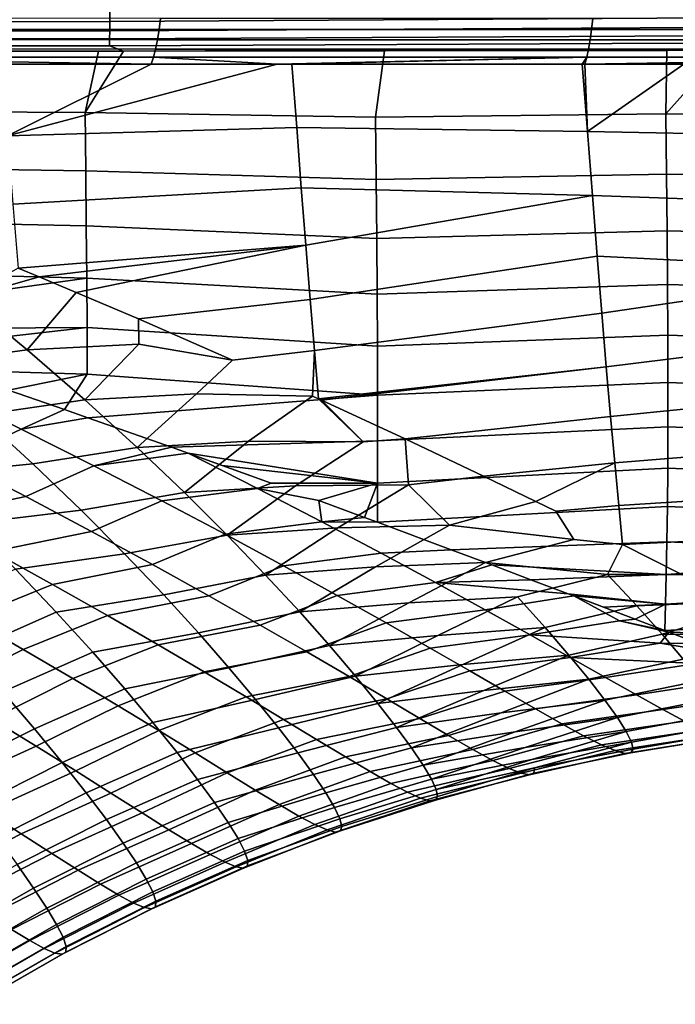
# Model space of a CAD drawing. Header units: metres. Extents: x -109 to 109, y -100 to 58.
# Tile 408 of 642: x 31.33 to 35.54, y -29.02 to -22.7. Entities that reach past the tile are written whole.
import ezdxf

# ---------------------------------------------------------------- set-up
doc = ezdxf.new("R2010")
doc.units = ezdxf.units.M
doc.layers.add('solid_21_062_100_XXX', color=7, linetype='CONTINUOUS')

msp = doc.modelspace()

# ---------------------------------------------------------------- linework, layer by layer
at = {"layer": 'solid_21_062_100_XXX'}
for points in [[(46.667198, -22.550625, -19.814924), (46.666828, -22.62368, -19.756153), (31.906309, -22.71401, -19.852133), (31.906801, -22.6479, -19.915154)], [(46.666828, -22.62368, -19.756153), (46.666367, -22.690224, -19.690102), (31.905739, -22.773394, -19.782738), (31.906309, -22.71401, -19.852133)], [(31.906801, -22.6479, -19.915154), (31.906309, -22.71401, -19.852133), (17.146297, -22.724058, -20.016348), (17.146591, -22.687355, -20.051138)], [(17.832073, -22.74579, -19.985825), (17.146297, -22.724058, -20.016348), (31.906309, -22.71401, -19.852133)], [(18.183519, -22.756718, -19.969715), (17.832073, -22.74579, -19.985825), (31.906309, -22.71401, -19.852133), (31.905739, -22.773394, -19.782738)], [(32.232513, -22.694437, 22.511803), (29.470251, -22.692514, 23.036827), (29.458963, -22.76457, 22.98229), (32.222866, -22.766403, 22.457218)], [(46.665813, -22.749535, -19.617487), (46.665184, -22.800968, -19.539095), (31.904387, -22.869608, -19.627739), (31.905096, -22.825439, -19.707684)], [(46.666367, -22.690224, -19.690102), (46.665813, -22.749535, -19.617487), (31.905096, -22.825439, -19.707684), (31.905739, -22.773394, -19.782738)], [(35.008289, -22.694563, 22.063335), (32.232513, -22.694437, 22.511803), (32.222866, -22.766403, 22.457218), (35.000244, -22.76652, 22.008514)], [(37.789127, -22.764782, 21.636478), (37.795586, -22.692745, 21.69174), (35.008289, -22.694563, 22.063335), (35.000244, -22.76652, 22.008514)], [(18.500269, -22.766436, -19.95492), (18.183519, -22.756718, -19.969715), (31.905739, -22.773394, -19.782738)], [(19.150888, -22.785994, -19.923687), (18.500269, -22.766436, -19.95492), (31.905739, -22.773394, -19.782738)], [(19.218939, -22.788006, -19.920353), (19.150888, -22.785994, -19.923687), (31.905739, -22.773394, -19.782738)], [(19.78393, -22.804464, -19.892181), (19.218939, -22.788006, -19.920353), (31.905739, -22.773394, -19.782738)], [(20.251099, -22.817717, -19.868204), (19.78393, -22.804464, -19.892181), (31.905739, -22.773394, -19.782738), (31.905096, -22.825439, -19.707684)], [(32.222866, -22.766403, 22.457218), (29.458963, -22.76457, 22.98229), (29.446281, -22.830629, 22.920897), (32.212017, -22.832415, 22.395765)], [(46.665184, -22.800968, -19.539095), (46.664478, -22.843967, -19.455778), (31.994329, -22.90509, -19.543228), (31.904387, -22.869608, -19.627739)], [(35.000244, -22.76652, 22.008514), (32.222866, -22.766403, 22.457218), (32.212017, -22.832415, 22.395765), (34.991184, -22.832527, 21.946798)], [(37.781834, -22.83083, 21.574274), (37.789127, -22.764782, 21.636478), (35.000244, -22.76652, 22.008514), (34.991184, -22.832527, 21.946798)], [(20.397457, -22.8218, -19.860561), (20.251099, -22.817717, -19.868204), (31.905096, -22.825439, -19.707684)], [(20.992117, -22.838032, -19.828852), (20.397457, -22.8218, -19.860561), (31.905096, -22.825439, -19.707684)], [(21.277016, -22.845598, -19.813272), (20.992117, -22.838032, -19.828852), (31.905096, -22.825439, -19.707684)], [(21.857203, -22.860561, -19.780745), (21.277016, -22.845598, -19.813272), (31.905096, -22.825439, -19.707684), (31.904387, -22.869608, -19.627739)], [(22.294361, -22.871412, -19.755508), (21.857203, -22.860561, -19.780745), (31.904387, -22.869608, -19.627739)], [(22.698406, -22.881094, -19.731613), (22.294361, -22.871412, -19.755508), (31.904387, -22.869608, -19.627739)], [(23.302431, -22.894894, -19.694843), (22.698406, -22.881094, -19.731613), (31.904387, -22.869608, -19.627739)], [(23.512255, -22.899487, -19.681768), (23.302431, -22.894894, -19.694843), (31.904387, -22.869608, -19.627739), (31.994329, -22.90509, -19.543228)], [(32.212017, -22.832415, 22.395765), (29.446281, -22.830629, 22.920897), (29.432335, -22.890013, 22.853277), (32.200069, -22.891798, 22.328072)], [(33.670349, -22.902489, -19.523769), (31.994329, -22.90509, -19.543228), (46.664478, -22.843967, -19.455778)], [(34.991184, -22.832527, 21.946798), (32.212017, -22.832415, 22.395765), (32.200069, -22.891798, 22.328072), (34.981197, -22.891911, 21.878817)], [(46.664478, -22.843967, -19.455778), (35.485447, -22.899555, -19.502539), (33.670349, -22.902489, -19.523769)], [(37.773777, -22.890215, 21.505766), (37.781834, -22.83083, 21.574274), (34.991184, -22.832527, 21.946798), (34.981197, -22.891911, 21.878817)], [(46.664478, -22.843967, -19.455778), (35.843426, -22.898962, -19.498333), (35.485447, -22.899555, -19.502539)], [(23.512255, -22.899487, -19.681768), (31.833559, -22.905334, -19.545088), (29.975281, -22.908089, -19.566509)], [(23.512255, -22.899487, -19.681768), (31.994329, -22.90509, -19.543228), (31.833559, -22.905334, -19.545088)], [(32.200069, -22.891798, 22.328072), (29.432335, -22.890013, 22.853277), (29.417265, -22.942116, 22.780121), (32.187153, -22.943951, 22.254827)], [(29.417265, -22.942116, 22.780121), (31.214167, -22.987614, 22.349827), (32.172504, -22.988085, 22.176996)], [(32.187153, -22.943951, 22.254827), (29.417265, -22.942116, 22.780121), (32.172504, -22.988085, 22.176996)], [(29.975281, -22.908089, -19.566509), (31.833559, -22.905334, -19.545088), (31.746922, -23.299206, -18.45619), (29.88072, -23.286615, -18.532055)], [(31.994329, -22.90509, -19.543228), (33.670349, -22.902489, -19.523769), (33.61314, -23.327654, -18.332485), (31.746922, -23.299206, -18.45619)], [(31.746922, -23.299206, -18.45619), (31.833559, -22.905334, -19.545088), (31.994329, -22.90509, -19.543228)], [(34.981197, -22.891911, 21.878817), (32.200069, -22.891798, 22.328072), (32.187153, -22.943951, 22.254827), (34.970387, -22.944069, 21.805262)], [(33.61314, -23.327654, -18.332485), (33.670349, -22.902489, -19.523769), (35.485447, -22.899555, -19.502539), (35.478565, -23.307247, -18.34693)], [(37.765045, -22.942327, 21.431652), (34.958275, -22.988186, 21.727055), (35.594711, -22.987949, 21.635109)], [(37.765045, -22.942327, 21.431652), (34.970387, -22.944069, 21.805262), (34.958275, -22.988186, 21.727055)], [(37.765045, -22.942327, 21.431652), (37.773777, -22.890215, 21.505766), (34.981197, -22.891911, 21.878817), (34.970387, -22.944069, 21.805262)], [(35.843426, -22.898962, -19.498333), (37.376694, -22.896358, -19.480253), (37.344276, -23.322203, -18.257086), (35.478565, -23.307247, -18.34693)], [(35.478565, -23.307247, -18.34693), (35.485447, -22.899555, -19.502539), (35.843426, -22.898962, -19.498333)], [(32.172504, -22.988085, 22.176996), (31.214167, -22.987614, 22.349827), (31.249765, -23.448931, 21.365574)], [(32.980724, -22.9883, 22.038465), (32.172504, -22.988085, 22.176996), (31.249765, -23.448931, 21.365574)], [(33.106506, -23.394213, 21.165054), (33.075603, -22.988316, 22.022635), (32.980724, -22.9883, 22.038465), (31.249765, -23.448931, 21.365574)], [(32.187153, -22.943951, 22.254827), (32.172504, -22.988085, 22.176996), (32.980724, -22.9883, 22.038465)], [(34.970387, -22.944069, 21.805262), (32.187153, -22.943951, 22.254827), (32.980724, -22.9883, 22.038465)], [(34.970387, -22.944069, 21.805262), (32.980724, -22.9883, 22.038465), (33.075603, -22.988316, 22.022635)], [(34.970387, -22.944069, 21.805262), (33.075603, -22.988316, 22.022635), (34.941277, -22.988192, 21.729567)], [(34.974796, -23.420847, 20.815954), (34.941277, -22.988192, 21.729567), (33.075603, -22.988316, 22.022635), (33.106506, -23.394213, 21.165054)], [(34.970387, -22.944069, 21.805262), (34.941277, -22.988192, 21.729567), (34.958275, -22.988186, 21.727055)], [(34.958275, -22.988186, 21.727055), (34.941277, -22.988192, 21.729567), (34.974796, -23.420847, 20.815954)], [(35.594711, -22.987949, 21.635109), (34.958275, -22.988186, 21.727055), (34.974796, -23.420847, 20.815954)], [(36.848434, -23.455791, 20.477461), (36.812466, -22.987221, 21.470345), (35.594711, -22.987949, 21.635109), (34.974796, -23.420847, 20.815954)], [(29.88072, -23.286615, -18.532055), (31.746922, -23.299206, -18.45619), (31.751322, -23.672276, -17.37792), (29.88485, -23.645903, -17.507565)], [(31.746922, -23.299206, -18.45619), (33.61314, -23.327654, -18.332485), (33.617851, -23.728912, -17.152699), (31.751322, -23.672276, -17.37792)], [(33.617851, -23.728912, -17.152699), (33.61314, -23.327654, -18.332485), (35.478565, -23.307247, -18.34693), (35.48312, -23.693375, -17.200888)], [(35.478565, -23.307247, -18.34693), (37.344276, -23.322203, -18.257086), (37.348862, -23.723774, -17.045368), (35.48312, -23.693375, -17.200888)], [(33.106506, -23.394213, 21.165054), (31.249765, -23.448931, 21.365574), (31.28319, -23.886042, 20.371269), (33.136368, -23.781229, 20.299374)], [(35.006618, -23.831631, 19.892981), (34.974796, -23.420847, 20.815954), (33.106506, -23.394213, 21.165054), (33.136368, -23.781229, 20.299374)], [(36.882561, -23.898138, 19.473349), (36.848434, -23.455791, 20.477461), (34.974796, -23.420847, 20.815954), (35.006618, -23.831631, 19.892981)], [(29.88485, -23.645903, -17.507565), (31.751322, -23.672276, -17.37792), (31.7549, -24.026264, -16.307476), (29.888268, -23.987743, -16.490078)], [(31.751322, -23.672276, -17.37792), (33.617851, -23.728912, -17.152699), (33.621555, -24.107626, -15.982264), (31.7549, -24.026264, -16.307476)], [(33.621555, -24.107626, -15.982264), (33.617851, -23.728912, -17.152699), (35.48312, -23.693375, -17.200888), (35.486713, -24.058487, -16.063683)], [(35.48312, -23.693375, -17.200888), (37.348862, -23.723774, -17.045368), (37.352367, -24.102156, -15.843403), (35.486713, -24.058487, -16.063683)], [(33.136368, -23.781229, 20.299374), (31.28319, -23.886042, 20.371269), (31.317938, -24.297644, 19.369366), (33.165295, -24.149143, 19.426001)], [(35.006618, -23.831631, 19.892981), (33.136368, -23.781229, 20.299374), (33.165295, -24.149143, 19.426001)], [(35.006618, -23.831631, 19.892981), (33.165295, -24.149143, 19.426001), (33.193298, -24.497725, 18.545374), (35.037388, -24.220268, 18.961063)], [(36.915459, -24.313904, 18.458555), (36.882561, -23.898138, 19.473349), (35.006618, -23.831631, 19.892981), (35.037388, -24.220268, 18.961063)], [(29.888268, -23.987743, -16.490078), (31.7549, -24.026264, -16.307476), (31.757658, -24.36149, -15.244411), (29.890976, -24.312422, -15.479167)], [(31.7549, -24.026264, -16.307476), (33.621555, -24.107626, -15.982264), (33.624249, -24.464195, -14.820666), (31.757658, -24.36149, -15.244411)], [(33.624249, -24.464195, -14.820666), (33.621555, -24.107626, -15.982264), (35.486713, -24.058487, -16.063683), (35.489346, -24.402931, -14.934907)], [(35.486713, -24.058487, -16.063683), (37.352367, -24.102156, -15.843403), (37.354797, -24.45775, -14.650788), (35.489346, -24.402931, -14.934907)], [(33.165295, -24.149143, 19.426001), (31.317938, -24.297644, 19.369366), (31.453299, -24.353758, 19.204605)], [(31.690081, -24.452892, 18.91083), (33.165295, -24.149143, 19.426001), (31.453299, -24.353758, 19.204605)], [(32.089951, -24.623119, 18.397459), (33.193298, -24.497725, 18.545374), (33.165295, -24.149143, 19.426001), (31.690081, -24.452892, 18.91083)], [(35.037388, -24.220268, 18.961063), (33.193298, -24.497725, 18.545374), (33.220375, -24.826754, 17.657927), (35.067104, -24.586483, 18.020708)], [(36.915459, -24.313904, 18.458555), (35.037388, -24.220268, 18.961063), (35.067104, -24.586483, 18.020708)], [(29.746965, -24.569614, -14.649511), (29.890976, -24.312422, -15.479167), (31.757658, -24.36149, -15.244411), (29.897766, -24.619604, -14.476249)], [(30.973055, -24.48967, 18.976639), (31.453299, -24.353758, 19.204605), (31.317938, -24.297644, 19.369366)], [(36.915459, -24.313904, 18.458555), (35.067104, -24.586483, 18.020708), (35.095764, -24.929998, 17.072424), (36.947128, -24.702734, 17.433704)], [(30.104263, -24.688423, -14.234894), (29.897766, -24.619604, -14.476249), (31.757658, -24.36149, -15.244411), (31.759594, -24.678268, -14.188276)], [(30.973055, -24.48967, 18.976639), (31.376169, -24.821997, 18.063103), (31.690081, -24.452892, 18.91083), (31.453299, -24.353758, 19.204605)], [(31.757658, -24.36149, -15.244411), (33.624249, -24.464195, -14.820666), (33.625931, -24.799023, -13.667394), (31.759594, -24.678268, -14.188276)], [(31.376169, -24.821997, 18.063103), (32.093575, -24.785803, 17.966175), (32.089951, -24.623119, 18.397459), (31.690081, -24.452892, 18.91083)], [(33.625931, -24.799023, -13.667394), (33.624249, -24.464195, -14.820666), (35.489346, -24.402931, -14.934907), (35.491016, -24.72706, -13.814157)], [(35.489346, -24.402931, -14.934907), (37.354797, -24.45775, -14.650788), (37.356155, -24.790955, -13.467119), (35.491016, -24.72706, -13.814157)], [(31.376169, -24.821997, 18.063103), (30.973055, -24.48967, 18.976639), (30.286108, -24.57515, 18.989971), (30.695339, -24.913712, 18.086065)], [(32.694889, -24.887417, 17.57411), (33.220375, -24.826754, 17.657927), (33.193298, -24.497725, 18.545374), (32.089951, -24.623119, 18.397459)], [(32.093575, -24.785803, 17.966175), (32.694889, -24.887417, 17.57411), (32.089951, -24.623119, 18.397459)], [(35.067104, -24.586483, 18.020708), (33.220375, -24.826754, 17.657927), (33.247097, -25.135847, 16.764456), (35.095764, -24.929998, 17.072424)], [(30.500269, -24.821543, -13.758309), (30.104263, -24.688423, -14.234894), (31.759594, -24.678268, -14.188276)], [(30.883938, -24.952042, -13.277864), (30.500269, -24.821543, -13.758309), (31.759594, -24.678268, -14.188276), (31.760708, -24.976921, -13.138626)], [(31.759594, -24.678268, -14.188276), (33.625931, -24.799023, -13.667394), (33.626606, -25.112507, -12.521931), (31.760708, -24.976921, -13.138626)], [(36.947128, -24.702734, 17.433704), (35.095764, -24.929998, 17.072424), (35.123375, -25.25054, 16.116718), (36.97757, -25.064274, 16.399418)], [(33.626606, -25.112507, -12.521931), (33.625931, -24.799023, -13.667394), (35.491016, -24.72706, -13.814157), (35.491726, -25.031229, -12.701024)], [(35.491016, -24.72706, -13.814157), (37.356155, -24.790955, -13.467119), (37.356445, -25.102171, -12.291993), (35.491726, -25.031229, -12.701024)], [(31.745068, -25.141867, 17.151011), (31.376169, -24.821997, 18.063103), (30.695339, -24.913712, 18.086065), (31.069994, -25.240261, 17.183542)], [(32.093575, -24.785803, 17.966175), (31.376169, -24.821997, 18.063103), (31.745068, -25.141867, 17.151011)], [(31.745068, -25.141867, 17.151011), (32.462109, -25.104713, 17.023645), (32.694889, -24.887417, 17.57411), (32.093575, -24.785803, 17.966175)], [(32.462109, -25.104713, 17.023645), (33.208603, -25.118305, 16.822937), (33.220375, -24.826754, 17.657927), (32.694889, -24.887417, 17.57411)], [(33.208603, -25.118305, 16.822937), (33.247097, -25.135847, 16.764456), (33.220375, -24.826754, 17.657927)], [(31.255802, -25.079916, -12.793337), (30.883938, -24.952042, -13.277864), (31.760708, -24.976921, -13.138626)], [(35.095764, -24.929998, 17.072424), (33.247097, -25.135847, 16.764456), (33.266636, -25.144764, 16.734644)], [(33.803989, -25.393419, 15.878933), (35.123375, -25.25054, 16.116718), (35.095764, -24.929998, 17.072424), (33.266636, -25.144764, 16.734644)], [(31.255802, -25.079916, -12.793337), (31.760708, -24.976921, -13.138626), (31.615841, -25.20508, -12.304805)], [(31.615841, -25.20508, -12.304805), (31.760708, -24.976921, -13.138626), (33.626606, -25.112507, -12.521931), (31.764673, -25.25721, -12.096887)], [(30.837202, -25.084967, -12.816317), (31.336222, -25.330164, -11.882973), (30.913809, -25.52906, -11.320438), (30.429661, -25.284563, -12.245613)], [(31.336222, -25.330164, -11.882973), (30.837202, -25.084967, -12.816317), (31.255802, -25.079916, -12.793337), (31.615841, -25.20508, -12.304805)], [(33.626278, -25.405052, -11.383762), (33.626606, -25.112507, -12.521931), (35.491726, -25.031229, -12.701024), (35.491482, -25.315788, -11.595105)], [(36.97757, -25.064274, 16.399418), (35.123375, -25.25054, 16.116718), (35.149937, -25.547832, 15.154101), (37.006786, -25.398167, 15.356321)], [(35.491726, -25.031229, -12.701024), (37.356445, -25.102171, -12.291993), (37.355663, -25.391798, -11.125004), (35.491482, -25.315788, -11.595105)], [(32.081249, -25.447699, 16.240625), (31.745068, -25.141867, 17.151011), (31.069994, -25.240261, 17.183542), (31.411612, -25.553123, 16.282686)], [(32.462109, -25.104713, 17.023645), (31.745068, -25.141867, 17.151011), (32.081249, -25.447699, 16.240625)], [(32.301891, -25.447277, -11.314677), (31.764673, -25.25721, -12.096887), (33.626606, -25.112507, -12.521931), (33.626278, -25.405052, -11.383762)], [(32.081249, -25.447699, 16.240625), (32.796928, -25.408472, 16.082893), (33.208603, -25.118305, 16.822937), (32.462109, -25.104713, 17.023645)], [(32.796928, -25.408472, 16.082893), (33.532631, -25.412367, 15.871437), (33.247097, -25.135847, 16.764456), (33.208603, -25.118305, 16.822937)], [(33.532631, -25.412367, 15.871437), (33.266636, -25.144764, 16.734644), (33.247097, -25.135847, 16.764456)], [(33.532631, -25.412367, 15.871437), (33.803989, -25.393419, 15.878933), (33.266636, -25.144764, 16.734644)], [(31.336222, -25.330164, -11.882973), (31.615841, -25.20508, -12.304805), (31.764673, -25.25721, -12.096887)], [(30.329926, -25.303097, 17.393644), (30.685333, -25.627182, 16.497576), (31.411612, -25.553123, 16.282686), (31.069994, -25.240261, 17.183542)], [(31.804195, -25.565901, -10.939982), (31.336222, -25.330164, -11.882973), (31.764673, -25.25721, -12.096887), (32.301891, -25.447277, -11.314677)], [(34.305786, -25.631693, 15.006929), (35.149937, -25.547832, 15.154101), (35.123375, -25.25054, 16.116718), (33.803989, -25.393419, 15.878933)], [(31.336222, -25.330164, -11.882973), (31.804195, -25.565901, -10.939982), (31.367075, -25.763771, -10.386035), (30.913809, -25.52906, -11.320438)], [(33.624939, -25.677055, -10.252376), (33.626278, -25.405052, -11.383762), (35.491482, -25.315788, -11.595105), (35.49028, -25.581089, -10.495994)], [(35.491482, -25.315788, -11.595105), (37.355663, -25.391798, -11.125004), (37.353821, -25.660234, -9.96575), (35.49028, -25.581089, -10.495994)], [(32.410164, -25.485956, -11.150532), (32.301891, -25.447277, -11.314677), (33.626278, -25.405052, -11.383762), (33.624939, -25.677055, -10.252376)], [(33.099487, -25.695658, 15.14415), (33.825233, -25.689203, 14.922093), (33.803989, -25.393419, 15.878933), (33.532631, -25.412367, 15.871437)], [(33.825233, -25.689203, 14.922093), (34.305786, -25.631693, 15.006929), (33.803989, -25.393419, 15.878933)], [(37.006786, -25.398167, 15.356321), (35.149937, -25.547832, 15.154101), (35.175449, -25.8216, 14.185079), (37.034779, -25.704062, 14.305036)], [(32.38612, -25.738062, 15.332174), (32.081249, -25.447699, 16.240625), (31.411612, -25.553123, 16.282686), (31.721636, -25.850773, 15.383731)], [(31.804195, -25.565901, -10.939982), (32.301891, -25.447277, -11.314677), (32.410164, -25.485956, -11.150532)], [(32.796928, -25.408472, 16.082893), (32.081249, -25.447699, 16.240625), (32.38612, -25.738062, 15.332174)], [(33.532631, -25.412367, 15.871437), (32.796928, -25.408472, 16.082893), (32.38612, -25.738062, 15.332174), (33.099487, -25.695658, 15.14415)], [(31.367075, -25.763771, -10.386035), (30.741232, -25.893265, -10.249801), (30.298973, -25.660378, -11.152186), (30.913809, -25.52906, -11.320438)], [(32.854839, -25.711258, -10.176376), (32.241131, -25.791389, -9.988538), (31.804195, -25.565901, -10.939982), (32.410164, -25.485956, -11.150532)], [(32.628223, -25.564236, -10.812779), (32.410164, -25.485956, -11.150532), (33.624939, -25.677055, -10.252376)], [(32.943554, -25.678385, -10.306103), (32.410164, -25.485956, -11.150532), (32.628223, -25.564236, -10.812779)], [(32.854839, -25.711258, -10.176376), (32.410164, -25.485956, -11.150532), (32.943554, -25.678385, -10.306103)], [(30.685333, -25.627182, 16.497576), (31.008293, -25.936518, 15.603276), (31.721636, -25.850773, 15.383731), (31.411612, -25.553123, 16.282686)], [(31.804195, -25.565901, -10.939982), (32.241131, -25.791389, -9.988538), (31.78944, -25.987879, -9.443693), (31.367075, -25.763771, -10.386035)], [(32.943554, -25.678385, -10.306103), (32.628223, -25.564236, -10.812779), (33.624939, -25.677055, -10.252376)], [(33.625191, -25.928534, -9.128634), (33.624939, -25.677055, -10.252376), (35.49028, -25.581089, -10.495994), (35.488129, -25.827475, -9.403289)], [(34.305786, -25.631693, 15.006929), (34.642056, -25.794735, 14.373672), (35.149937, -25.547832, 15.154101)], [(34.770615, -25.857803, 14.119281), (35.175449, -25.8216, 14.185079), (35.149937, -25.547832, 15.154101), (34.642056, -25.794735, 14.373672)], [(35.49028, -25.581089, -10.495994), (37.353821, -25.660234, -9.96575), (37.350918, -25.907803, -8.81386), (35.488129, -25.827475, -9.403289)], [(33.825233, -25.689203, 14.922093), (34.087379, -25.947845, 13.974872), (34.642056, -25.794735, 14.373672), (34.305786, -25.631693, 15.006929)], [(33.267906, -25.925308, -9.19488), (32.64703, -26.005817, -9.029978), (32.241131, -25.791389, -9.988538), (32.854839, -25.711258, -10.176376)], [(33.099487, -25.695658, 15.14415), (32.38612, -25.738062, 15.332174), (32.661011, -26.011658, 14.425854)], [(33.825233, -25.689203, 14.922093), (33.099487, -25.695658, 15.14415), (32.661011, -26.011658, 14.425854), (33.371151, -25.964981, 14.207612)], [(32.854839, -25.711258, -10.176376), (32.943554, -25.678385, -10.306103), (33.624939, -25.677055, -10.252376), (33.248154, -25.789619, -9.794727)], [(32.854839, -25.711258, -10.176376), (33.248154, -25.789619, -9.794727), (33.267906, -25.925308, -9.19488)], [(33.248154, -25.789619, -9.794727), (33.624939, -25.677055, -10.252376), (33.542236, -25.897858, -9.278557)], [(34.087379, -25.947845, 13.974872), (33.825233, -25.689203, 14.922093), (33.371151, -25.964981, 14.207612)], [(33.542236, -25.897858, -9.278557), (33.624939, -25.677055, -10.252376), (33.625191, -25.928534, -9.128634)], [(37.034779, -25.704062, 14.305036), (35.175449, -25.8216, 14.185079), (35.200089, -26.071562, 13.210145), (37.06155, -25.981602, 13.246183)], [(31.78944, -25.987879, -9.443693), (31.154055, -26.116005, -9.339711), (30.741232, -25.893265, -10.249801), (31.367075, -25.763771, -10.386035)], [(32.661011, -26.011658, 14.425854), (32.38612, -25.738062, 15.332174), (31.721636, -25.850773, 15.383731), (32.001423, -26.131834, 14.486885)], [(32.241131, -25.791389, -9.988538), (32.64703, -26.005817, -9.029978), (32.180943, -26.200554, -8.494751), (31.78944, -25.987879, -9.443693)], [(33.267906, -25.925308, -9.19488), (33.248154, -25.789619, -9.794727), (33.542236, -25.897858, -9.278557)], [(34.098267, -26.10454, -8.233346), (33.625191, -25.928534, -9.128634), (35.488129, -25.827475, -9.403289), (35.48502, -26.055059, -8.316684)], [(34.087379, -25.947845, 13.974872), (34.886543, -26.039179, 13.404804), (34.770615, -25.857803, 14.119281), (34.642056, -25.794735, 14.373672)], [(34.886543, -26.039179, 13.404804), (35.200089, -26.071562, 13.210145), (35.175449, -25.8216, 14.185079), (34.770615, -25.857803, 14.119281)], [(35.488129, -25.827475, -9.403289), (37.350918, -25.907803, -8.81386), (37.346954, -26.134462, -7.669127), (35.48502, -26.055059, -8.316684)], [(31.008293, -25.936518, 15.603276), (31.300226, -26.229589, 14.710968), (32.001423, -26.131834, 14.486885), (31.721636, -25.850773, 15.383731)], [(33.267906, -25.925308, -9.19488), (33.542236, -25.897858, -9.278557), (33.625191, -25.928534, -9.128634)], [(33.649254, -26.12726, -8.207328), (33.022026, -26.208349, -8.065552), (32.64703, -26.005817, -9.029978), (33.267906, -25.925308, -9.19488)], [(33.371151, -25.964981, 14.207612), (32.661011, -26.011658, 14.425854), (32.907166, -26.267315, 13.521832)], [(34.087379, -25.947845, 13.974872), (33.371151, -25.964981, 14.207612), (32.907166, -26.267315, 13.521832), (33.613205, -26.215282, 13.273449)], [(33.267906, -25.925308, -9.19488), (33.625191, -25.928534, -9.128634), (34.098267, -26.10454, -8.233346), (33.649254, -26.12726, -8.207328)], [(34.886543, -26.039179, 13.404804), (34.087379, -25.947845, 13.974872), (33.613205, -26.215282, 13.273449), (34.320297, -26.187225, 13.029935)], [(32.180943, -26.200554, -8.494751), (31.537458, -26.327803, -8.423182), (31.154055, -26.116005, -9.339711), (31.78944, -25.987879, -9.443693)], [(32.907166, -26.267315, 13.521832), (32.661011, -26.011658, 14.425854), (32.001423, -26.131834, 14.486885), (32.252251, -26.39505, 13.592322)], [(32.64703, -26.005817, -9.029978), (33.022026, -26.208349, -8.065552), (32.541775, -26.400925, -7.540399), (32.180943, -26.200554, -8.494751)], [(34.320297, -26.187225, 13.029935), (35.103138, -26.263092, 12.438771), (35.200089, -26.071562, 13.210145), (34.886543, -26.039179, 13.404804)], [(37.087097, -26.230433, 12.180389), (37.06155, -25.981602, 13.246183), (35.200089, -26.071562, 13.210145), (35.580414, -26.264877, 12.310275)], [(34.360008, -26.20265, -7.704805), (34.098267, -26.10454, -8.233346), (35.48502, -26.055059, -8.316684), (35.480953, -26.263729, -7.235968)], [(35.103138, -26.263092, 12.438771), (35.580414, -26.264877, 12.310275), (35.200089, -26.071562, 13.210145)], [(35.480953, -26.263729, -7.235968), (35.48502, -26.055059, -8.316684), (37.346954, -26.134462, -7.669127)], [(31.154055, -26.116005, -9.339711), (31.537458, -26.327803, -8.423182), (31.003208, -26.543676, -8.101849), (30.626804, -26.331039, -9.008754)], [(31.300226, -26.229589, 14.710968), (31.562462, -26.505016, 13.820845), (32.252251, -26.39505, 13.592322), (32.001423, -26.131834, 14.486885)], [(33.999172, -26.316244, -7.21477), (33.366409, -26.398123, -7.096296), (33.022026, -26.208349, -8.065552), (33.649254, -26.12726, -8.207328)], [(33.999172, -26.316244, -7.21477), (33.649254, -26.12726, -8.207328), (34.098267, -26.10454, -8.233346), (34.360008, -26.20265, -7.704805)], [(35.475929, -26.453362, -6.160934), (35.480953, -26.263729, -7.235968), (37.346954, -26.134462, -7.669127), (37.34193, -26.340071, -6.531385)], [(32.541775, -26.400925, -7.540399), (31.891602, -26.527836, -7.501375), (31.537458, -26.327803, -8.423182), (32.180943, -26.200554, -8.494751)], [(33.022026, -26.208349, -8.065552), (33.366409, -26.398123, -7.096296), (32.872257, -26.588112, -6.581637), (32.541775, -26.400925, -7.540399)], [(33.613205, -26.215282, 13.273449), (32.907166, -26.267315, 13.521832), (33.125759, -26.503971, 12.620255)], [(34.320297, -26.187225, 13.029935), (33.613205, -26.215282, 13.273449), (33.125759, -26.503971, 12.620255), (33.826847, -26.445524, 12.341803)], [(35.103138, -26.263092, 12.438771), (34.320297, -26.187225, 13.029935), (33.826847, -26.445524, 12.341803), (34.525139, -26.406385, 12.087405)], [(33.999172, -26.316244, -7.21477), (34.360008, -26.20265, -7.704805), (34.610695, -26.297077, -7.172554)], [(34.610695, -26.297077, -7.172554), (34.360008, -26.20265, -7.704805), (35.480953, -26.263729, -7.235968)], [(30.7313, -26.48278, 14.539119), (30.989471, -26.759109, 13.664536), (31.562462, -26.505016, 13.820845), (31.300226, -26.229589, 14.710968)], [(33.125759, -26.503971, 12.620255), (32.907166, -26.267315, 13.521832), (32.252251, -26.39505, 13.592322), (32.475319, -26.639294, 12.700193)], [(35.103138, -26.263092, 12.438771), (34.525139, -26.406385, 12.087405), (34.702999, -26.604481, 11.147328), (35.291702, -26.465912, 11.475085)], [(34.850117, -26.387613, -6.637182), (34.610695, -26.297077, -7.172554), (35.480953, -26.263729, -7.235968), (35.475929, -26.453362, -6.160934)], [(35.103138, -26.263092, 12.438771), (35.291702, -26.465912, 11.475085), (35.916237, -26.439121, 11.413356), (35.580414, -26.264877, 12.310275)], [(31.537458, -26.327803, -8.423182), (31.891602, -26.527836, -7.501375), (31.350487, -26.744308, -7.189802), (31.003208, -26.543676, -8.101849)], [(34.317986, -26.491396, -6.218214), (33.680504, -26.57428, -6.12318), (33.366409, -26.398123, -7.096296), (33.999172, -26.316244, -7.21477)], [(33.999172, -26.316244, -7.21477), (34.610695, -26.297077, -7.172554), (34.850117, -26.387613, -6.637182)], [(34.317986, -26.491396, -6.218214), (33.999172, -26.316244, -7.21477), (34.850117, -26.387613, -6.637182), (34.886742, -26.401489, -6.552707)], [(35.47142, -26.623756, -5.091632), (35.475929, -26.453362, -6.160934), (37.34193, -26.340071, -6.531385), (37.335838, -26.524492, -5.40047)], [(31.562462, -26.505016, 13.820845), (31.796253, -26.761551, 12.93307), (32.475319, -26.639294, 12.700193), (32.252251, -26.39505, 13.592322)], [(32.872257, -26.588112, -6.581637), (32.216774, -26.715252, -6.575248), (31.891602, -26.527836, -7.501375), (32.541775, -26.400925, -7.540399)], [(33.366409, -26.398123, -7.096296), (33.680504, -26.57428, -6.12318), (33.172722, -26.761242, -5.619472), (32.872257, -26.588112, -6.581637)], [(34.525139, -26.406385, 12.087405), (33.826847, -26.445524, 12.341803), (33.317894, -26.720678, 11.721219), (34.013206, -26.654774, 11.412786)], [(34.702999, -26.604481, 11.147328), (34.525139, -26.406385, 12.087405), (34.013206, -26.654774, 11.412786)], [(34.605988, -26.65189, -5.218894), (34.317986, -26.491396, -6.218214), (34.886742, -26.401489, -6.552707), (35.179508, -26.560781, -5.553256)], [(34.886742, -26.401489, -6.552707), (34.850117, -26.387613, -6.637182), (35.475929, -26.453362, -6.160934)], [(35.077862, -26.474026, -6.099527), (34.886742, -26.401489, -6.552707), (35.475929, -26.453362, -6.160934)], [(35.077862, -26.474026, -6.099527), (35.28001, -26.550894, -5.595593), (34.886742, -26.401489, -6.552707)], [(35.179508, -26.560781, -5.553256), (34.886742, -26.401489, -6.552707), (35.28001, -26.550894, -5.595593)], [(33.826847, -26.445524, 12.341803), (33.125759, -26.503971, 12.620255), (33.317894, -26.720678, 11.721219)], [(35.291702, -26.465912, 11.475085), (34.702999, -26.604481, 11.147328), (34.855385, -26.781221, 10.207727), (35.453671, -26.647205, 10.512288)], [(35.077862, -26.474026, -6.099527), (35.475929, -26.453362, -6.160934), (35.28001, -26.550894, -5.595593)], [(35.28001, -26.550894, -5.595593), (35.475929, -26.453362, -6.160934), (35.47142, -26.623756, -5.091632)], [(35.291702, -26.465912, 11.475085), (35.453671, -26.647205, 10.512288), (35.996841, -26.481567, 11.179123), (35.916237, -26.439121, 11.413356)], [(35.453671, -26.647205, 10.512288), (36.146587, -26.649727, 10.215527), (36.205807, -26.592941, 10.527935), (35.996841, -26.481567, 11.179123)], [(30.837465, -27.004442, -6.830636), (30.49687, -26.803034, -7.737785), (31.003208, -26.543676, -8.101849), (31.350487, -26.744308, -7.189802)], [(30.989471, -26.759109, 13.664536), (31.219702, -27.01659, 12.792154), (31.796253, -26.761551, 12.93307), (31.562462, -26.505016, 13.820845)], [(31.891602, -26.527836, -7.501375), (32.216774, -26.715252, -6.575248), (31.668941, -26.932064, -6.273567), (31.350487, -26.744308, -7.189802)], [(33.317894, -26.720678, 11.721219), (33.125759, -26.503971, 12.620255), (32.475319, -26.639294, 12.700193), (32.671757, -26.863546, 11.810611)], [(34.605988, -26.65189, -5.218894), (33.964607, -26.736, -5.147377), (33.680504, -26.57428, -6.12318), (34.317986, -26.491396, -6.218214)], [(35.497547, -26.633713, -5.020528), (35.47142, -26.623756, -5.091632), (37.335838, -26.524492, -5.40047), (37.328682, -26.687576, -4.276192)], [(33.172722, -26.761242, -5.619472), (32.513298, -26.889214, -5.64572), (32.216774, -26.715252, -6.575248), (32.872257, -26.588112, -6.581637)], [(33.680504, -26.57428, -6.12318), (33.964607, -26.736, -5.147377), (33.44347, -26.919487, -4.655146), (33.172722, -26.761242, -5.619472)], [(34.702999, -26.604481, 11.147328), (34.013206, -26.654774, 11.412786), (33.484631, -26.916603, 10.824714), (34.173576, -26.842394, 10.485587)], [(34.855385, -26.781221, 10.207727), (34.702999, -26.604481, 11.147328), (34.173576, -26.842394, 10.485587)], [(34.605988, -26.65189, -5.218894), (35.179508, -26.560781, -5.553256), (35.497547, -26.633713, -5.020528), (35.442467, -26.705273, -4.551976)], [(35.179508, -26.560781, -5.553256), (35.28001, -26.550894, -5.595593), (35.47142, -26.623756, -5.091632)], [(35.179508, -26.560781, -5.553256), (35.47142, -26.623756, -5.091632), (35.497547, -26.633713, -5.020528)], [(31.796253, -26.761551, 12.93307), (32.002777, -26.998062, 12.047784), (32.671757, -26.863546, 11.810611), (32.475319, -26.639294, 12.700193)], [(34.013206, -26.654774, 11.412786), (33.317894, -26.720678, 11.721219), (33.484631, -26.916603, 10.824714)], [(34.863518, -26.796925, -4.218112), (34.219055, -26.882488, -4.170155), (33.964607, -26.736, -5.147377), (34.605988, -26.65189, -5.218894)], [(35.442467, -26.705273, -4.551976), (34.863518, -26.796925, -4.218112), (34.605988, -26.65189, -5.218894)], [(35.453671, -26.647205, 10.512288), (34.855385, -26.781221, 10.207727), (34.983299, -26.936491, 9.267037), (35.590263, -26.806919, 9.548311)], [(35.442467, -26.705273, -4.551976), (35.497547, -26.633713, -5.020528), (35.689034, -26.706631, -4.480999)], [(36.146587, -26.649727, 10.215527), (35.453671, -26.647205, 10.512288), (35.590263, -26.806919, 9.548311)], [(35.689034, -26.706631, -4.480999), (35.497547, -26.633713, -5.020528), (37.328682, -26.687576, -4.276192)], [(32.216774, -26.715252, -6.575248), (32.513298, -26.889214, -5.64572), (31.958893, -27.106079, -5.354075), (31.668941, -26.932064, -6.273567)], [(33.484631, -26.916603, 10.824714), (33.317894, -26.720678, 11.721219), (32.671757, -26.863546, 11.810611), (32.842621, -27.066891, 10.923662)], [(34.863518, -26.796925, -4.218112), (35.442467, -26.705273, -4.551976), (35.868233, -26.774609, -3.94343), (35.6758, -26.834173, -3.550153)], [(35.442467, -26.705273, -4.551976), (35.689034, -26.706631, -4.480999), (35.868233, -26.774609, -3.94343)], [(31.149126, -27.192522, -5.919407), (30.837465, -27.004442, -6.830636), (31.350487, -26.744308, -7.189802), (31.668941, -26.932064, -6.273567)], [(31.219702, -27.01659, 12.792154), (31.423138, -27.254066, 11.922112), (32.002777, -26.998062, 12.047784), (31.796253, -26.761551, 12.93307)], [(33.44347, -26.919487, -4.655146), (32.781467, -27.048912, -4.71392), (32.513298, -26.889214, -5.64572), (33.172722, -26.761242, -5.619472)], [(33.964607, -26.736, -5.147377), (34.219055, -26.882488, -4.170155), (33.684864, -27.062025, -3.689924), (33.44347, -26.919487, -4.655146)], [(34.855385, -26.781221, 10.207727), (34.173576, -26.842394, 10.485587), (33.627445, -27.091473, 9.928653), (34.309402, -27.008318, 9.557689)], [(35.090981, -26.925621, -3.217189), (34.444241, -27.012888, -3.192791), (34.219055, -26.882488, -4.170155), (34.863518, -26.796925, -4.218112)], [(34.983299, -26.936491, 9.267037), (34.855385, -26.781221, 10.207727), (34.309402, -27.008318, 9.557689)], [(35.6758, -26.834173, -3.550153), (35.090981, -26.925621, -3.217189), (34.863518, -26.796925, -4.218112)], [(34.173576, -26.842394, 10.485587), (33.484631, -26.916603, 10.824714), (33.627445, -27.091473, 9.928653)], [(35.590263, -26.806919, 9.548311), (34.983299, -26.936491, 9.267037), (35.087193, -27.070038, 8.325091), (35.701954, -26.944792, 8.582983)], [(35.6758, -26.834173, -3.550153), (35.879944, -26.9466, -2.549081), (35.288853, -27.037043, -2.217462), (35.090981, -26.925621, -3.217189)], [(32.513298, -26.889214, -5.64572), (32.781467, -27.048912, -4.71392), (32.220634, -27.265532, -4.432484), (31.958893, -27.106079, -5.354075)], [(32.002777, -26.998062, 12.047784), (32.18314, -27.213541, 11.165082), (32.842621, -27.066891, 10.923662), (32.671757, -26.863546, 11.810611)], [(33.684864, -27.062025, -3.689924), (33.021603, -27.193565, -3.781041), (32.781467, -27.048912, -4.71392), (33.44347, -26.919487, -4.655146)], [(33.627445, -27.091473, 9.928653), (33.484631, -26.916603, 10.824714), (32.842621, -27.066891, 10.923662), (32.989292, -27.248844, 10.037878)], [(34.219055, -26.882488, -4.170155), (34.444241, -27.012888, -3.192791), (33.897339, -27.187944, -2.725109), (33.684864, -27.062025, -3.689924)], [(31.432173, -27.366377, -5.005075), (31.149126, -27.192522, -5.919407), (31.668941, -26.932064, -6.273567), (31.958893, -27.106079, -5.354075)], [(34.983299, -26.936491, 9.267037), (34.309402, -27.008318, 9.557689), (33.747246, -27.245127, 9.031694), (34.421249, -27.152279, 8.628734)], [(35.087193, -27.070038, 8.325091), (34.983299, -26.936491, 9.267037), (34.421249, -27.152279, 8.628734)], [(35.288853, -27.037043, -2.217462), (34.640629, -27.12627, -2.216594), (34.444241, -27.012888, -3.192791), (35.090981, -26.925621, -3.217189)], [(35.701954, -26.944792, 8.582983), (35.087193, -27.070038, 8.325091), (35.167393, -27.181705, 7.381607), (35.789104, -27.060656, 7.616028)], [(35.879944, -26.9466, -2.549081), (36.055481, -27.041727, -1.549757), (35.457825, -27.130341, -1.219811), (35.288853, -27.037043, -2.217462)], [(30.654299, -27.300789, 12.6623), (30.85516, -27.539341, 11.806647), (31.423138, -27.254066, 11.922112), (31.219702, -27.01659, 12.792154)], [(31.423138, -27.254066, 11.922112), (31.600855, -27.470503, 11.05451), (32.18314, -27.213541, 11.165082), (32.002777, -26.998062, 12.047784)], [(32.781467, -27.048912, -4.71392), (33.021603, -27.193565, -3.781041), (32.454506, -27.409609, -3.509986), (32.220634, -27.265532, -4.432484)], [(34.309402, -27.008318, 9.557689), (33.627445, -27.091473, 9.928653), (33.747246, -27.245127, 9.031694)], [(34.444241, -27.012888, -3.192791), (34.640629, -27.12627, -2.216594), (34.081398, -27.296295, -1.76197), (33.897339, -27.187944, -2.725109)], [(35.457825, -27.130341, -1.219811), (34.808865, -27.221775, -1.242517), (34.640629, -27.12627, -2.216594), (35.288853, -27.037043, -2.217462)], [(36.055481, -27.041727, -1.549757), (36.203213, -27.118906, -0.5524), (35.598732, -27.204863, -0.22435), (35.457825, -27.130341, -1.219811)], [(31.686905, -27.525152, -4.088842), (31.432173, -27.366377, -5.005075), (31.958893, -27.106079, -5.354075), (32.220634, -27.265532, -4.432484)], [(32.18314, -27.213541, 11.165082), (32.338512, -27.407183, 10.284508), (32.989292, -27.248844, 10.037878), (32.842621, -27.066891, 10.923662)], [(33.747246, -27.245127, 9.031694), (33.627445, -27.091473, 9.928653), (32.989292, -27.248844, 10.037878), (33.112926, -27.409286, 9.151296)], [(33.897339, -27.187944, -2.725109), (33.2341, -27.322323, -2.848293), (33.021603, -27.193565, -3.781041), (33.684864, -27.062025, -3.689924)], [(35.087193, -27.070038, 8.325091), (34.421249, -27.152279, 8.628734), (33.844452, -27.377312, 8.13365), (34.50951, -27.274075, 7.698418)], [(35.167393, -27.181705, 7.381607), (35.087193, -27.070038, 8.325091), (34.50951, -27.274075, 7.698418)], [(35.789104, -27.060656, 7.616028), (35.167393, -27.181705, 7.381607), (35.224087, -27.2714, 6.436476), (35.851917, -27.154408, 6.647329)], [(34.421249, -27.152279, 8.628734), (33.747246, -27.245127, 9.031694), (33.844452, -27.377312, 8.13365)], [(34.640629, -27.12627, -2.216594), (34.808865, -27.221775, -1.242517), (34.237793, -27.386253, -0.801168), (34.081398, -27.296295, -1.76197)], [(35.598732, -27.204863, -0.22435), (34.94978, -27.298725, -0.270714), (34.808865, -27.221775, -1.242517), (35.457825, -27.130341, -1.219811)], [(35.851917, -27.154408, 6.647329), (35.224087, -27.2714, 6.436476), (35.257374, -27.339109, 5.489306), (35.890499, -27.226021, 5.676618)], [(30.863455, -27.625231, -4.841162), (30.585035, -27.450888, -5.739513), (31.149126, -27.192522, -5.919407), (31.432173, -27.366377, -5.005075)], [(31.600855, -27.470503, 11.05451), (31.75399, -27.665068, 10.188908), (32.338512, -27.407183, 10.284508), (32.18314, -27.213541, 11.165082)], [(33.021603, -27.193565, -3.781041), (33.2341, -27.322323, -2.848293), (32.660908, -27.537426, -2.587804), (32.454506, -27.409609, -3.509986)], [(34.081398, -27.296295, -1.76197), (33.419418, -27.434263, -1.916902), (33.2341, -27.322323, -2.848293), (33.897339, -27.187944, -2.725109)], [(35.167393, -27.181705, 7.381607), (34.50951, -27.274075, 7.698418), (33.919392, -27.487862, 7.234231), (34.574444, -27.373579, 6.76654)], [(34.808865, -27.221775, -1.242517), (34.94978, -27.298725, -0.270714), (34.367352, -27.457176, 0.157271), (34.237793, -27.386253, -0.801168)], [(35.224087, -27.2714, 6.436476), (35.167393, -27.181705, 7.381607), (34.574444, -27.373579, 6.76654)], [(35.71225, -27.260015, 0.768646), (35.064072, -27.356535, 0.698651), (34.94978, -27.298725, -0.270714), (35.598732, -27.204863, -0.22435)], [(35.890499, -27.226021, 5.676618), (35.257374, -27.339109, 5.489306), (35.267204, -27.384964, 4.539155), (35.904835, -27.275599, 4.703027)], [(30.85516, -27.539341, 11.806647), (31.030712, -27.756845, 10.953226), (31.600855, -27.470503, 11.05451), (31.423138, -27.254066, 11.922112)], [(31.913681, -27.667999, -3.17192), (31.686905, -27.525152, -4.088842), (32.220634, -27.265532, -4.432484), (32.454506, -27.409609, -3.509986)], [(32.338512, -27.407183, 10.284508), (32.470383, -27.578815, 9.403544), (33.112926, -27.409286, 9.151296), (32.989292, -27.248844, 10.037878)], [(33.844452, -27.377312, 8.13365), (33.747246, -27.245127, 9.031694), (33.112926, -27.409286, 9.151296), (33.213985, -27.547924, 8.26372)], [(34.237793, -27.386253, -0.801168), (33.57819, -27.528545, -0.987725), (33.419418, -27.434263, -1.916902), (34.081398, -27.296295, -1.76197)], [(34.50951, -27.274075, 7.698418), (33.844452, -27.377312, 8.13365), (33.919392, -27.487862, 7.234231)], [(35.224087, -27.2714, 6.436476), (34.574444, -27.373579, 6.76654), (33.97224, -27.576683, 6.333318), (34.616173, -27.450739, 5.832908)], [(34.94978, -27.298725, -0.270714), (35.064072, -27.356535, 0.698651), (34.470718, -27.508444, 1.112954), (34.367352, -27.457176, 0.157271)], [(35.257374, -27.339109, 5.489306), (35.224087, -27.2714, 6.436476), (34.616173, -27.450739, 5.832908)], [(35.798985, -27.295187, 1.758274), (35.152332, -27.394592, 1.664751), (35.064072, -27.356535, 0.698651), (35.71225, -27.260015, 0.768646)], [(35.859581, -27.309814, 2.743931), (35.215191, -27.412333, 2.626921), (35.152332, -27.394592, 1.664751), (35.798985, -27.295187, 1.758274)], [(35.904835, -27.275599, 4.703027), (35.267204, -27.384964, 4.539155), (35.2533, -27.40926, 3.585069), (35.89468, -27.303419, 3.72554)], [(31.11405, -27.784491, -3.940876), (30.863455, -27.625231, -4.841162), (31.432173, -27.366377, -5.005075), (31.686905, -27.525152, -4.088842)], [(33.2341, -27.322323, -2.848293), (33.419418, -27.434263, -1.916902), (32.840321, -27.648031, -1.667157), (32.660908, -27.537426, -2.587804)], [(35.257374, -27.339109, 5.489306), (34.616173, -27.450739, 5.832908), (34.00309, -27.643759, 5.430489), (34.634731, -27.505619, 4.896728)], [(35.064072, -27.356535, 0.698651), (35.152332, -27.394592, 1.664751), (34.548504, -27.539442, 2.064997), (34.470718, -27.508444, 1.112954)], [(35.267204, -27.384964, 4.539155), (35.257374, -27.339109, 5.489306), (34.634731, -27.505619, 4.896728)], [(35.89468, -27.303419, 3.72554), (35.2533, -27.40926, 3.585069), (35.215191, -27.412333, 2.626921), (35.859581, -27.309814, 2.743931)], [(31.75399, -27.665068, 10.188908), (31.883989, -27.837557, 9.322858), (32.470383, -27.578815, 9.403544), (32.338512, -27.407183, 10.284508)], [(32.112923, -27.793962, -2.255563), (31.913681, -27.667999, -3.17192), (32.454506, -27.409609, -3.509986), (32.660908, -27.537426, -2.587804)], [(32.470383, -27.578815, 9.403544), (32.579365, -27.728146, 8.521649), (33.213985, -27.547924, 8.26372), (33.112926, -27.409286, 9.151296)], [(33.919392, -27.487862, 7.234231), (33.844452, -27.377312, 8.13365), (33.213985, -27.547924, 8.26372), (33.292824, -27.66457, 7.374841)], [(34.367352, -27.457176, 0.157271), (33.71122, -27.604502, -0.060862), (33.57819, -27.528545, -0.987725), (34.237793, -27.386253, -0.801168)], [(34.574444, -27.373579, 6.76654), (33.919392, -27.487862, 7.234231), (33.97224, -27.576683, 6.333318)], [(35.152332, -27.394592, 1.664751), (35.215191, -27.412333, 2.626921), (34.601372, -27.549604, 3.012984), (34.548504, -27.539442, 2.064997)], [(35.215191, -27.412333, 2.626921), (35.2533, -27.40926, 3.585069), (34.629936, -27.538462, 3.956907), (34.601372, -27.549604, 3.012984)], [(35.2533, -27.40926, 3.585069), (35.267204, -27.384964, 4.539155), (34.634731, -27.505619, 4.896728), (34.629936, -27.538462, 3.956907)], [(31.030712, -27.756845, 10.953226), (31.182055, -27.95244, 10.101617), (31.75399, -27.665068, 10.188908), (31.600855, -27.470503, 11.05451)], [(33.419418, -27.434263, -1.916902), (33.57819, -27.528545, -0.987725), (32.993412, -27.74058, -0.748785), (32.840321, -27.648031, -1.667157)], [(33.97224, -27.576683, 6.333318), (33.919392, -27.487862, 7.234231), (33.292824, -27.66457, 7.374841), (33.349651, -27.759098, 6.484502)], [(34.470718, -27.508444, 1.112954), (33.819164, -27.661545, 0.863532), (33.71122, -27.604502, -0.060862), (34.367352, -27.457176, 0.157271)], [(34.616173, -27.450739, 5.832908), (33.97224, -27.576683, 6.333318), (34.00309, -27.643759, 5.430489)], [(31.337166, -27.927807, -3.039843), (31.11405, -27.784491, -3.940876), (31.686905, -27.525152, -4.088842), (31.913681, -27.667999, -3.17192)], [(32.285133, -27.902056, -1.340969), (32.112923, -27.793962, -2.255563), (32.660908, -27.537426, -2.587804), (32.840321, -27.648031, -1.667157)], [(32.579365, -27.728146, 8.521649), (32.665863, -27.854925, 7.638537), (33.292824, -27.66457, 7.374841), (33.213985, -27.547924, 8.26372)], [(33.57819, -27.528545, -0.987725), (33.71122, -27.604502, -0.060862), (33.120991, -27.814402, 0.167264), (32.993412, -27.74058, -0.748785)], [(34.548504, -27.539442, 2.064997), (33.902607, -27.699064, 1.784676), (33.819164, -27.661545, 0.863532), (34.470718, -27.508444, 1.112954)], [(34.601372, -27.549604, 3.012984), (33.962147, -27.716497, 2.701969), (33.902607, -27.699064, 1.784676), (34.548504, -27.539442, 2.064997)], [(34.629936, -27.538462, 3.956907), (33.998402, -27.713352, 3.615351), (33.962147, -27.716497, 2.701969), (34.601372, -27.549604, 3.012984)], [(34.634731, -27.505619, 4.896728), (34.011902, -27.689219, 4.524811), (33.998402, -27.713352, 3.615351), (34.629936, -27.538462, 3.956907)], [(34.634731, -27.505619, 4.896728), (34.00309, -27.643759, 5.430489), (34.011902, -27.689219, 4.524811)], [(31.883989, -27.837557, 9.322858), (31.991453, -27.987652, 8.455838), (32.579365, -27.728146, 8.521649), (32.470383, -27.578815, 9.403544)], [(33.71122, -27.604502, -0.060862), (33.819164, -27.661545, 0.863532), (33.223694, -27.868881, 1.08074), (33.120991, -27.814402, 0.167264)], [(34.00309, -27.643759, 5.430489), (33.97224, -27.576683, 6.333318), (33.349651, -27.759098, 6.484502), (33.384579, -27.831469, 5.592404)], [(31.182055, -27.95244, 10.101617), (31.310583, -28.125881, 9.249458), (31.883989, -27.837557, 9.322858), (31.75399, -27.665068, 10.188908)], [(31.533213, -28.054214, -2.139295), (31.337166, -27.927807, -3.039843), (31.913681, -27.667999, -3.17192), (32.112923, -27.793962, -2.255563)], [(32.431068, -27.991436, -0.428687), (32.285133, -27.902056, -1.340969), (32.840321, -27.648031, -1.667157), (32.993412, -27.74058, -0.748785)], [(32.665863, -27.854925, 7.638537), (32.730145, -27.958994, 6.753979), (33.349651, -27.759098, 6.484502), (33.292824, -27.66457, 7.374841)], [(33.819164, -27.661545, 0.863532), (33.902607, -27.699064, 1.784676), (33.302101, -27.903395, 1.990826), (33.223694, -27.868881, 1.08074)], [(34.011902, -27.689219, 4.524811), (34.00309, -27.643759, 5.430489), (33.384579, -27.831469, 5.592404), (33.397598, -27.881779, 4.697682)], [(31.991453, -27.987652, 8.455838), (32.076775, -28.115097, 7.587581), (32.665863, -27.854925, 7.638537), (32.579365, -27.728146, 8.521649)], [(32.551502, -28.061428, 0.481275), (32.431068, -27.991436, -0.428687), (32.993412, -27.74058, -0.748785), (33.120991, -27.814402, 0.167264)], [(33.902607, -27.699064, 1.784676), (33.962147, -27.716497, 2.701969), (33.356831, -27.917364, 2.897023), (33.302101, -27.903395, 1.990826)], [(33.962147, -27.716497, 2.701969), (33.998402, -27.713352, 3.615351), (33.388489, -27.910295, 3.799315), (33.356831, -27.917364, 2.897023)], [(33.998402, -27.713352, 3.615351), (34.011902, -27.689219, 4.524811), (33.397598, -27.881779, 4.697682), (33.388489, -27.910295, 3.799315)], [(30.773294, -28.217318, -2.915158), (30.553455, -28.073479, -3.801118), (31.11405, -27.784491, -3.940876), (31.337166, -27.927807, -3.039843)], [(31.702679, -28.16272, -1.240405), (31.533213, -28.054214, -2.139295), (32.112923, -27.793962, -2.255563), (32.285133, -27.902056, -1.340969)], [(32.730145, -27.958994, 6.753979), (32.772346, -28.040272, 5.867821), (33.384579, -27.831469, 5.592404), (33.349651, -27.759098, 6.484502)], [(31.310583, -28.125881, 9.249458), (31.416878, -28.276831, 8.396255), (31.991453, -27.987652, 8.455838), (31.883989, -27.837557, 9.322858)], [(32.076775, -28.115097, 7.587581), (32.140205, -28.219719, 6.717872), (32.730145, -27.958994, 6.753979), (32.665863, -27.854925, 7.638537)], [(32.64706, -28.111372, 1.388473), (32.551502, -28.061428, 0.481275), (33.120991, -27.814402, 0.167264), (33.223694, -27.868881, 1.08074)], [(32.718327, -28.140623, 2.292076), (32.64706, -28.111372, 1.388473), (33.223694, -27.868881, 1.08074), (33.302101, -27.903395, 1.990826)], [(32.772346, -28.040272, 5.867821), (32.792519, -28.098793, 4.979355), (33.397598, -27.881779, 4.697682), (33.384579, -27.831469, 5.592404)], [(30.966497, -28.344223, -2.029553), (30.773294, -28.217318, -2.915158), (31.337166, -27.927807, -3.039843), (31.533213, -28.054214, -2.139295)], [(31.846298, -28.252464, -0.343718), (31.702679, -28.16272, -1.240405), (32.285133, -27.902056, -1.340969), (32.431068, -27.991436, -0.428687)], [(32.765953, -28.148592, 3.191755), (32.718327, -28.140623, 2.292076), (33.302101, -27.903395, 1.990826), (33.356831, -27.917364, 2.897023)], [(32.790512, -28.134785, 4.087522), (32.765953, -28.148592, 3.191755), (33.356831, -27.917364, 2.897023), (33.388489, -27.910295, 3.799315)], [(32.792519, -28.098793, 4.979355), (32.790512, -28.134785, 4.087522), (33.388489, -27.910295, 3.799315), (33.397598, -27.881779, 4.697682)], [(31.416878, -28.276831, 8.396255), (31.501308, -28.405016, 7.541764), (32.076775, -28.115097, 7.587581), (31.991453, -27.987652, 8.455838)], [(31.964823, -28.322758, 0.550751), (31.846298, -28.252464, -0.343718), (32.431068, -27.991436, -0.428687), (32.551502, -28.061428, 0.481275)], [(32.140205, -28.219719, 6.717872), (32.181877, -28.301432, 5.846569), (32.772346, -28.040272, 5.867821), (32.730145, -27.958994, 6.753979)], [(31.133533, -28.453186, -1.145456), (30.966497, -28.344223, -2.029553), (31.533213, -28.054214, -2.139295), (31.702679, -28.16272, -1.240405)], [(32.058865, -28.372927, 1.44256), (31.964823, -28.322758, 0.550751), (32.551502, -28.061428, 0.481275), (32.64706, -28.111372, 1.388473)], [(32.181877, -28.301432, 5.846569), (32.201836, -28.360266, 4.972994), (32.792519, -28.098793, 4.979355), (32.772346, -28.040272, 5.867821)], [(31.501308, -28.405016, 7.541764), (31.564119, -28.510256, 6.685791), (32.140205, -28.219719, 6.717872), (32.076775, -28.115097, 7.587581)], [(32.128986, -28.402317, 2.330889), (32.058865, -28.372927, 1.44256), (32.64706, -28.111372, 1.388473), (32.718327, -28.140623, 2.292076)], [(32.201836, -28.360266, 4.972994), (32.199944, -28.396446, 4.096121), (32.790512, -28.134785, 4.087522), (32.792519, -28.098793, 4.979355)], [(30.751671, -28.443031, 9.183537), (30.857143, -28.594921, 8.343056), (31.416878, -28.276831, 8.396255), (31.310583, -28.125881, 9.249458)], [(31.27511, -28.543339, -0.263406), (31.133533, -28.453186, -1.145456), (31.702679, -28.16272, -1.240405), (31.846298, -28.252464, -0.343718)], [(32.175827, -28.410324, 3.21541), (32.128986, -28.402317, 2.330889), (32.718327, -28.140623, 2.292076), (32.765953, -28.148592, 3.191755)], [(32.199944, -28.396446, 4.096121), (32.175827, -28.410324, 3.21541), (32.765953, -28.148592, 3.191755), (32.790512, -28.134785, 4.087522)], [(31.564119, -28.510256, 6.685791), (31.605436, -28.592453, 5.828218), (32.181877, -28.301432, 5.846569), (32.140205, -28.219719, 6.717872)], [(30.857143, -28.594921, 8.343056), (30.940979, -28.723921, 7.501205), (31.501308, -28.405016, 7.541764), (31.416878, -28.276831, 8.396255)], [(31.391954, -28.613968, 0.616567), (31.27511, -28.543339, -0.263406), (31.846298, -28.252464, -0.343718), (31.964823, -28.322758, 0.550751)], [(31.605436, -28.592453, 5.828218), (31.625298, -28.651634, 4.9684), (32.201836, -28.360266, 4.972994), (32.181877, -28.301432, 5.846569)], [(31.484655, -28.664389, 1.494019), (31.391954, -28.613968, 0.616567), (31.964823, -28.322758, 0.550751), (32.058865, -28.372927, 1.44256)], [(31.553759, -28.693932, 2.368139), (31.484655, -28.664389, 1.494019), (32.058865, -28.372927, 1.44256), (32.128986, -28.402317, 2.330889)], [(31.625298, -28.651634, 4.9684), (31.623568, -28.688026, 4.105361), (32.199944, -28.396446, 4.096121), (32.201836, -28.360266, 4.972994)], [(30.940979, -28.723921, 7.501205), (31.003408, -28.829838, 6.657823), (31.564119, -28.510256, 6.685791), (31.501308, -28.405016, 7.541764)], [(31.599882, -28.701982, 3.238592), (31.553759, -28.693932, 2.368139), (32.128986, -28.402317, 2.330889), (32.175827, -28.410324, 3.21541)], [(31.623568, -28.688026, 4.105361), (31.599882, -28.701982, 3.238592), (32.175827, -28.410324, 3.21541), (32.199944, -28.396446, 4.096121)], [(30.834404, -28.934292, 0.67855), (30.719007, -28.863293, -0.187962), (31.27511, -28.543339, -0.263406), (31.391954, -28.613968, 0.616567)], [(31.003408, -28.829838, 6.657823), (31.044544, -28.912569, 5.812816), (31.605436, -28.592453, 5.828218), (31.564119, -28.510256, 6.685791)], [(30.925945, -28.984989, 1.542714), (30.834404, -28.934292, 0.67855), (31.391954, -28.613968, 0.616567), (31.484655, -28.664389, 1.494019)], [(31.044544, -28.912569, 5.812816), (31.064419, -28.972134, 4.965587), (31.625298, -28.651634, 4.9684), (31.605436, -28.592453, 5.828218)], [(30.994158, -29.0147, 2.403726), (30.925945, -28.984989, 1.542714), (31.484655, -28.664389, 1.494019), (31.553759, -28.693932, 2.368139)], [(31.062901, -29.008757, 4.115217), (31.039635, -29.0228, 3.261241), (31.599882, -28.701982, 3.238592), (31.623568, -28.688026, 4.105361)], [(31.064419, -28.972134, 4.965587), (31.062901, -29.008757, 4.115217), (31.623568, -28.688026, 4.105361), (31.625298, -28.651634, 4.9684)], [(31.039635, -29.0228, 3.261241), (30.994158, -29.0147, 2.403726), (31.553759, -28.693932, 2.368139), (31.599882, -28.701982, 3.238592)]]:
    msp.add_3dface(points, dxfattribs=at)

doc.saveas('drawing.dxf')
